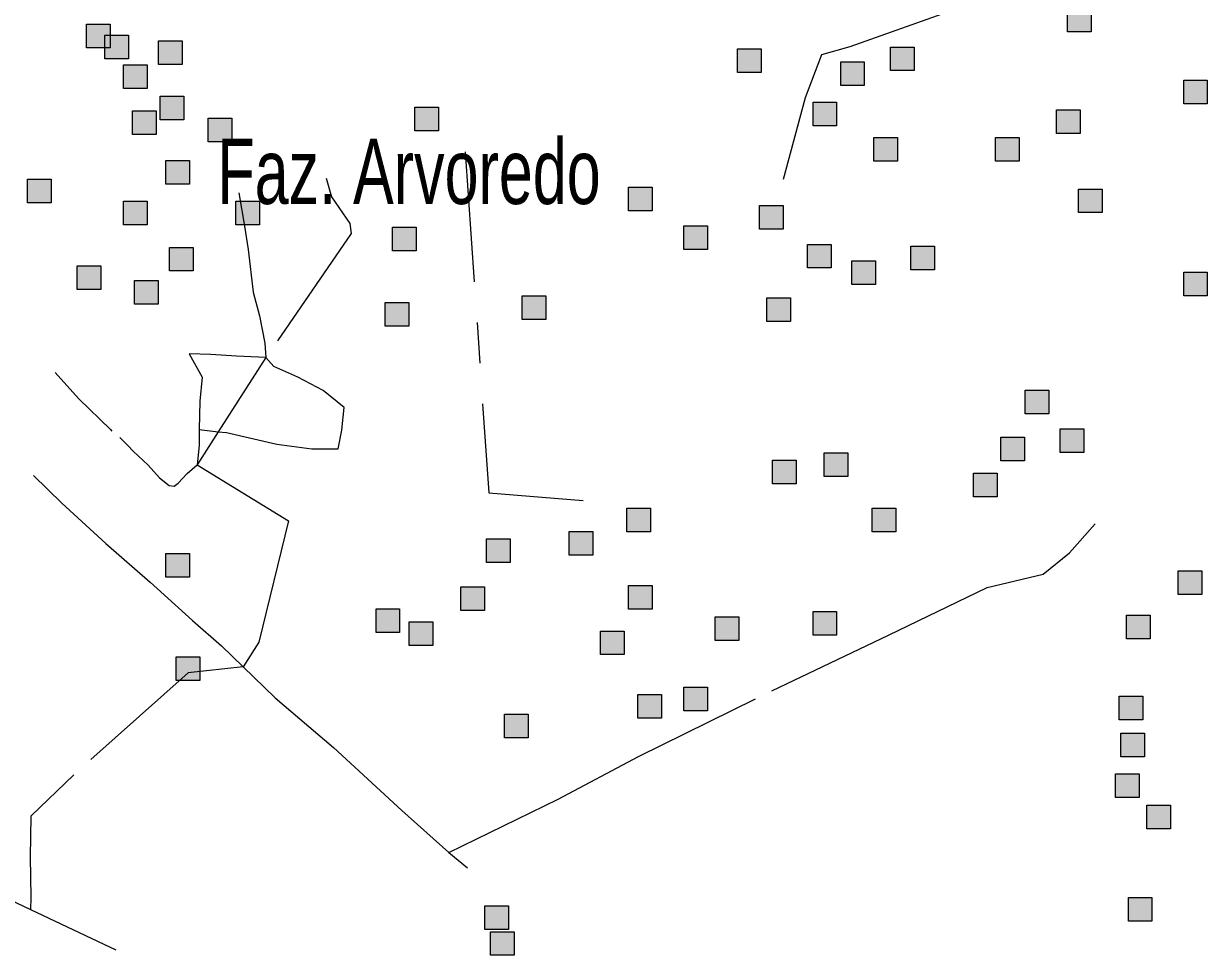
# Model space of a CAD drawing. Extents: x 445.4 to 500, y 8728.7 to 8784.
# Drawn here: x 479.671 to 482.575, y 8736.406 to 8738.693 of the extents above; entities that cross this region are included whole.
import ezdxf

# ---------------------------------------------------------------- set-up
doc = ezdxf.new("R2010")
doc.units = 0
doc.header["$LTSCALE"] = 0.064
doc.linetypes.add('DOT_DASHED', pattern=[7.7, 5, -1.2, 0.3, -1.2])
doc.layers.add('2', color=7, linetype='Continuous', lineweight=25)
doc.layers.add('22', color=7, linetype='DOT_DASHED', lineweight=13)
doc.layers.add('61', color=7, linetype='Continuous')

msp = doc.modelspace()

# ---------------------------------------------------------------- hatches: boundary and pattern name
at = {"layer": '2'}
for points in [[(482.2323, 8738.7309), (482.2903, 8738.7309), (482.2903, 8738.6729), (482.2323, 8738.6729)], [(479.825, 8738.6919), (479.883, 8738.6919), (479.883, 8738.6339), (479.825, 8738.6339)], [(479.8702, 8738.6647), (479.9282, 8738.6647), (479.9282, 8738.6067), (479.8702, 8738.6067)], [(480.0015, 8738.6511), (480.0595, 8738.6511), (480.0595, 8738.5931), (480.0015, 8738.5931)], [(481.4223, 8738.6313), (481.4803, 8738.6313), (481.4803, 8738.5733), (481.4223, 8738.5733)], [(481.7979, 8738.6358), (481.8559, 8738.6358), (481.8559, 8738.5778), (481.7979, 8738.5778)], [(479.9155, 8738.5923), (479.9735, 8738.5923), (479.9735, 8738.5343), (479.9155, 8738.5343)], [(481.6757, 8738.5996), (481.7337, 8738.5996), (481.7337, 8738.5416), (481.6757, 8738.5416)], [(482.5174, 8738.5543), (482.5754, 8738.5543), (482.5754, 8738.4963), (482.5174, 8738.4963)], [(480.006, 8738.5153), (480.064, 8738.5153), (480.064, 8738.4573), (480.006, 8738.4573)], [(481.6078, 8738.5), (481.6658, 8738.5), (481.6658, 8738.442), (481.6078, 8738.442)], [(479.9381, 8738.4791), (479.9961, 8738.4791), (479.9961, 8738.4211), (479.9381, 8738.4211)], [(480.6304, 8738.4882), (480.6884, 8738.4882), (480.6884, 8738.4302), (480.6304, 8738.4302)], [(482.2051, 8738.4819), (482.2631, 8738.4819), (482.2631, 8738.4239), (482.2051, 8738.4239)], [(480.1236, 8738.461), (480.1816, 8738.461), (480.1816, 8738.403), (480.1236, 8738.403)], [(481.7572, 8738.414), (481.8152, 8738.414), (481.8152, 8738.356), (481.7572, 8738.356)], [(482.0558, 8738.414), (482.1138, 8738.414), (482.1138, 8738.356), (482.0558, 8738.356)], [(480.0196, 8738.3569), (480.0776, 8738.3569), (480.0776, 8738.2989), (480.0196, 8738.2989)], [(479.6802, 8738.3116), (479.7382, 8738.3116), (479.7382, 8738.2536), (479.6802, 8738.2536)], [(481.1553, 8738.2917), (481.2133, 8738.2917), (481.2133, 8738.2337), (481.1553, 8738.2337)], [(482.2594, 8738.2872), (482.3174, 8738.2872), (482.3174, 8738.2292), (482.2594, 8738.2292)], [(479.9155, 8738.2573), (479.9735, 8738.2573), (479.9735, 8738.1993), (479.9155, 8738.1993)], [(480.1915, 8738.2573), (480.2495, 8738.2573), (480.2495, 8738.1993), (480.1915, 8738.1993)], [(481.4766, 8738.2464), (481.5346, 8738.2464), (481.5346, 8738.1884), (481.4766, 8738.1884)], [(480.5761, 8738.1939), (480.6341, 8738.1939), (480.6341, 8738.1359), (480.5761, 8738.1359)], [(481.2911, 8738.1966), (481.3491, 8738.1966), (481.3491, 8738.1386), (481.2911, 8738.1386)], [(481.5943, 8738.1514), (481.6523, 8738.1514), (481.6523, 8738.0934), (481.5943, 8738.0934)], [(481.8477, 8738.1468), (481.9057, 8738.1468), (481.9057, 8738.0888), (481.8477, 8738.0888)], [(480.0286, 8738.1441), (480.0866, 8738.1441), (480.0866, 8738.0861), (480.0286, 8738.0861)], [(479.8024, 8738.0988), (479.8604, 8738.0988), (479.8604, 8738.0408), (479.8024, 8738.0408)], [(481.7029, 8738.1106), (481.7609, 8738.1106), (481.7609, 8738.0526), (481.7029, 8738.0526)], [(479.9426, 8738.0626), (480.0006, 8738.0626), (480.0006, 8738.0046), (479.9426, 8738.0046)], [(482.5174, 8738.0834), (482.5754, 8738.0834), (482.5754, 8738.0254), (482.5174, 8738.0254)], [(480.558, 8738.0083), (480.616, 8738.0083), (480.616, 8737.9503), (480.558, 8737.9503)], [(480.8942, 8738.0253), (480.9522, 8738.0253), (480.9522, 8737.9673), (480.8942, 8737.9673)], [(481.4947, 8738.0201), (481.5527, 8738.0201), (481.5527, 8737.9621), (481.4947, 8737.9621)], [(482.1282, 8737.7937), (482.1862, 8737.7937), (482.1862, 8737.7357), (482.1282, 8737.7357)], [(482.2142, 8737.6986), (482.2722, 8737.6986), (482.2722, 8737.6406), (482.2142, 8737.6406)], [(482.0684, 8737.6783), (482.1264, 8737.6783), (482.1264, 8737.6203), (482.0684, 8737.6203)], [(481.635, 8737.6398), (481.693, 8737.6398), (481.693, 8737.5818), (481.635, 8737.5818)], [(481.5083, 8737.6216), (481.5663, 8737.6216), (481.5663, 8737.5636), (481.5083, 8737.5636)], [(482.0015, 8737.59), (482.0595, 8737.59), (482.0595, 8737.532), (482.0015, 8737.532)], [(481.1508, 8737.5039), (481.2088, 8737.5039), (481.2088, 8737.4459), (481.1508, 8737.4459)], [(481.7526, 8737.5039), (481.8106, 8737.5039), (481.8106, 8737.4459), (481.7526, 8737.4459)], [(480.8069, 8737.4287), (480.8649, 8737.4287), (480.8649, 8737.3707), (480.8069, 8737.3707)], [(481.0092, 8737.4468), (481.0672, 8737.4468), (481.0672, 8737.3888), (481.0092, 8737.3888)], [(480.0196, 8737.3925), (480.0776, 8737.3925), (480.0776, 8737.3345), (480.0196, 8737.3345)], [(482.5038, 8737.35), (482.5618, 8737.35), (482.5618, 8737.292), (482.5038, 8737.292)], [(480.7436, 8737.311), (480.8016, 8737.311), (480.8016, 8737.253), (480.7436, 8737.253)], [(481.1553, 8737.3138), (481.2133, 8737.3138), (481.2133, 8737.2558), (481.1553, 8737.2558)], [(480.5354, 8737.2567), (480.5934, 8737.2567), (480.5934, 8737.1987), (480.5354, 8737.1987)], [(481.6078, 8737.2504), (481.6658, 8737.2504), (481.6658, 8737.1924), (481.6078, 8737.1924)], [(480.6168, 8737.2247), (480.6748, 8737.2247), (480.6748, 8737.1667), (480.6168, 8737.1667)], [(481.368, 8737.2368), (481.426, 8737.2368), (481.426, 8737.1788), (481.368, 8737.1788)], [(482.3771, 8737.2413), (482.4351, 8737.2413), (482.4351, 8737.1833), (482.3771, 8737.1833)], [(481.0861, 8737.2024), (481.1441, 8737.2024), (481.1441, 8737.1444), (481.0861, 8737.1444)], [(480.0453, 8737.139), (480.1033, 8737.139), (480.1033, 8737.081), (480.0453, 8737.081)], [(481.178, 8737.0467), (481.236, 8737.0467), (481.236, 8736.9887), (481.178, 8736.9887)], [(481.2911, 8737.0648), (481.3491, 8737.0648), (481.3491, 8737.0068), (481.2911, 8737.0068)], [(482.359, 8737.0421), (482.417, 8737.0421), (482.417, 8736.9841), (482.359, 8736.9841)], [(480.8508, 8736.9986), (480.9088, 8736.9986), (480.9088, 8736.9406), (480.8508, 8736.9406)], [(482.3635, 8736.9516), (482.4215, 8736.9516), (482.4215, 8736.8936), (482.3635, 8736.8936)], [(482.3499, 8736.852), (482.4079, 8736.852), (482.4079, 8736.794), (482.3499, 8736.794)], [(482.4269, 8736.775), (482.4849, 8736.775), (482.4849, 8736.717), (482.4269, 8736.717)], [(482.3816, 8736.5486), (482.4396, 8736.5486), (482.4396, 8736.4906), (482.3816, 8736.4906)], [(480.8024, 8736.5278), (480.8604, 8736.5278), (480.8604, 8736.4698), (480.8024, 8736.4698)], [(480.816, 8736.4644), (480.874, 8736.4644), (480.874, 8736.4064), (480.816, 8736.4064)]]:
    msp.add_hatch(color=256, dxfattribs=at).paths.add_polyline_path(points)

# ---------------------------------------------------------------- linework, layer by layer
for points in [[(482.2323, 8738.7309), (482.2903, 8738.7309), (482.2903, 8738.6729), (482.2323, 8738.6729)], [(479.825, 8738.6919), (479.883, 8738.6919), (479.883, 8738.6339), (479.825, 8738.6339)], [(479.8702, 8738.6647), (479.9282, 8738.6647), (479.9282, 8738.6067), (479.8702, 8738.6067)], [(480.0015, 8738.6511), (480.0595, 8738.6511), (480.0595, 8738.5931), (480.0015, 8738.5931)], [(481.4223, 8738.6313), (481.4803, 8738.6313), (481.4803, 8738.5733), (481.4223, 8738.5733)], [(481.7979, 8738.6358), (481.8559, 8738.6358), (481.8559, 8738.5778), (481.7979, 8738.5778)], [(479.9155, 8738.5923), (479.9735, 8738.5923), (479.9735, 8738.5343), (479.9155, 8738.5343)], [(481.6757, 8738.5996), (481.7337, 8738.5996), (481.7337, 8738.5416), (481.6757, 8738.5416)], [(482.5174, 8738.5543), (482.5754, 8738.5543), (482.5754, 8738.4963), (482.5174, 8738.4963)], [(480.006, 8738.5153), (480.064, 8738.5153), (480.064, 8738.4573), (480.006, 8738.4573)], [(481.6078, 8738.5), (481.6658, 8738.5), (481.6658, 8738.442), (481.6078, 8738.442)], [(479.9381, 8738.4791), (479.9961, 8738.4791), (479.9961, 8738.4211), (479.9381, 8738.4211)], [(480.6304, 8738.4882), (480.6884, 8738.4882), (480.6884, 8738.4302), (480.6304, 8738.4302)], [(482.2051, 8738.4819), (482.2631, 8738.4819), (482.2631, 8738.4239), (482.2051, 8738.4239)], [(480.1236, 8738.461), (480.1816, 8738.461), (480.1816, 8738.403), (480.1236, 8738.403)], [(481.7572, 8738.414), (481.8152, 8738.414), (481.8152, 8738.356), (481.7572, 8738.356)], [(482.0558, 8738.414), (482.1138, 8738.414), (482.1138, 8738.356), (482.0558, 8738.356)], [(480.0196, 8738.3569), (480.0776, 8738.3569), (480.0776, 8738.2989), (480.0196, 8738.2989)], [(479.6802, 8738.3116), (479.7382, 8738.3116), (479.7382, 8738.2536), (479.6802, 8738.2536)], [(481.1553, 8738.2917), (481.2133, 8738.2917), (481.2133, 8738.2337), (481.1553, 8738.2337)], [(482.2594, 8738.2872), (482.3174, 8738.2872), (482.3174, 8738.2292), (482.2594, 8738.2292)], [(479.9155, 8738.2573), (479.9735, 8738.2573), (479.9735, 8738.1993), (479.9155, 8738.1993)], [(480.1915, 8738.2573), (480.2495, 8738.2573), (480.2495, 8738.1993), (480.1915, 8738.1993)], [(481.4766, 8738.2464), (481.5346, 8738.2464), (481.5346, 8738.1884), (481.4766, 8738.1884)], [(480.5761, 8738.1939), (480.6341, 8738.1939), (480.6341, 8738.1359), (480.5761, 8738.1359)], [(481.2911, 8738.1966), (481.3491, 8738.1966), (481.3491, 8738.1386), (481.2911, 8738.1386)], [(481.5943, 8738.1514), (481.6523, 8738.1514), (481.6523, 8738.0934), (481.5943, 8738.0934)], [(481.8477, 8738.1468), (481.9057, 8738.1468), (481.9057, 8738.0888), (481.8477, 8738.0888)], [(480.0286, 8738.1441), (480.0866, 8738.1441), (480.0866, 8738.0861), (480.0286, 8738.0861)], [(479.8024, 8738.0988), (479.8604, 8738.0988), (479.8604, 8738.0408), (479.8024, 8738.0408)], [(481.7029, 8738.1106), (481.7609, 8738.1106), (481.7609, 8738.0526), (481.7029, 8738.0526)], [(479.9426, 8738.0626), (480.0006, 8738.0626), (480.0006, 8738.0046), (479.9426, 8738.0046)], [(482.5174, 8738.0834), (482.5754, 8738.0834), (482.5754, 8738.0254), (482.5174, 8738.0254)], [(480.558, 8738.0083), (480.616, 8738.0083), (480.616, 8737.9503), (480.558, 8737.9503)], [(480.8942, 8738.0253), (480.9522, 8738.0253), (480.9522, 8737.9673), (480.8942, 8737.9673)], [(481.4947, 8738.0201), (481.5527, 8738.0201), (481.5527, 8737.9621), (481.4947, 8737.9621)], [(482.1282, 8737.7937), (482.1862, 8737.7937), (482.1862, 8737.7357), (482.1282, 8737.7357)], [(482.2142, 8737.6986), (482.2722, 8737.6986), (482.2722, 8737.6406), (482.2142, 8737.6406)], [(482.0684, 8737.6783), (482.1264, 8737.6783), (482.1264, 8737.6203), (482.0684, 8737.6203)], [(481.635, 8737.6398), (481.693, 8737.6398), (481.693, 8737.5818), (481.635, 8737.5818)], [(481.5083, 8737.6216), (481.5663, 8737.6216), (481.5663, 8737.5636), (481.5083, 8737.5636)], [(482.0015, 8737.59), (482.0595, 8737.59), (482.0595, 8737.532), (482.0015, 8737.532)], [(481.1508, 8737.5039), (481.2088, 8737.5039), (481.2088, 8737.4459), (481.1508, 8737.4459)], [(481.7526, 8737.5039), (481.8106, 8737.5039), (481.8106, 8737.4459), (481.7526, 8737.4459)], [(480.8069, 8737.4287), (480.8649, 8737.4287), (480.8649, 8737.3707), (480.8069, 8737.3707)], [(481.0092, 8737.4468), (481.0672, 8737.4468), (481.0672, 8737.3888), (481.0092, 8737.3888)], [(480.0196, 8737.3925), (480.0776, 8737.3925), (480.0776, 8737.3345), (480.0196, 8737.3345)], [(482.5038, 8737.35), (482.5618, 8737.35), (482.5618, 8737.292), (482.5038, 8737.292)], [(480.7436, 8737.311), (480.8016, 8737.311), (480.8016, 8737.253), (480.7436, 8737.253)], [(481.1553, 8737.3138), (481.2133, 8737.3138), (481.2133, 8737.2558), (481.1553, 8737.2558)], [(480.5354, 8737.2567), (480.5934, 8737.2567), (480.5934, 8737.1987), (480.5354, 8737.1987)], [(481.6078, 8737.2504), (481.6658, 8737.2504), (481.6658, 8737.1924), (481.6078, 8737.1924)], [(480.6168, 8737.2247), (480.6748, 8737.2247), (480.6748, 8737.1667), (480.6168, 8737.1667)], [(481.368, 8737.2368), (481.426, 8737.2368), (481.426, 8737.1788), (481.368, 8737.1788)], [(482.3771, 8737.2413), (482.4351, 8737.2413), (482.4351, 8737.1833), (482.3771, 8737.1833)], [(481.0861, 8737.2024), (481.1441, 8737.2024), (481.1441, 8737.1444), (481.0861, 8737.1444)], [(480.0453, 8737.139), (480.1033, 8737.139), (480.1033, 8737.081), (480.0453, 8737.081)], [(481.178, 8737.0467), (481.236, 8737.0467), (481.236, 8736.9887), (481.178, 8736.9887)], [(481.2911, 8737.0648), (481.3491, 8737.0648), (481.3491, 8737.0068), (481.2911, 8737.0068)], [(482.359, 8737.0421), (482.417, 8737.0421), (482.417, 8736.9841), (482.359, 8736.9841)], [(480.8508, 8736.9986), (480.9088, 8736.9986), (480.9088, 8736.9406), (480.8508, 8736.9406)], [(482.3635, 8736.9516), (482.4215, 8736.9516), (482.4215, 8736.8936), (482.3635, 8736.8936)], [(482.3499, 8736.852), (482.4079, 8736.852), (482.4079, 8736.794), (482.3499, 8736.794)], [(482.4269, 8736.775), (482.4849, 8736.775), (482.4849, 8736.717), (482.4269, 8736.717)], [(482.3816, 8736.5486), (482.4396, 8736.5486), (482.4396, 8736.4906), (482.3816, 8736.4906)], [(480.8024, 8736.5278), (480.8604, 8736.5278), (480.8604, 8736.4698), (480.8024, 8736.4698)], [(480.816, 8736.4644), (480.874, 8736.4644), (480.874, 8736.4064), (480.816, 8736.4064)]]:
    msp.add_lwpolyline(points, close=True, dxfattribs=at)
at = {"layer": '22'}
for p, q in [((480.2654, 8737.8739), (480.148, 8737.6916)), ((480.148, 8737.6916), (480.0962, 8737.6106)), ((480.1017, 8737.6968), (480.148, 8737.6916)), ((480.7144, 8736.6585), (480.7599, 8736.6211)), ((479.6872, 8736.5191), (479.8971, 8736.4199))]:
    msp.add_line(p, q, dxfattribs=at)
for points in [[(482.3876, 8738.7828), (482.1678, 8738.7858), (482.0879, 8738.7708), (481.9381, 8738.7209), (481.6984, 8738.6361), (481.6285, 8738.6162), (481.5885, 8738.5114), (481.5347, 8738.3108)], [(480.7544, 8738.3784), (480.8121, 8737.5415), (481.0439, 8737.5227)], [(480.4132, 8738.3136), (480.426, 8738.2677), (480.4713, 8738.2028), (480.4748, 8738.1781), (480.2654, 8737.8739)], [(480.1989, 8738.2778), (480.2128, 8738.1957), (480.2214, 8738.139), (480.2338, 8738.0341), (480.2492, 8737.9757), (480.2625, 8737.9093), (480.2654, 8737.8739)], [(480.2654, 8737.8739), (480.1932, 8737.8769), (480.1297, 8737.8813), (480.0765, 8737.8824), (480.1091, 8737.8252), (480.1032, 8737.7662), (480.1017, 8737.6968)], [(480.148, 8737.6916), (480.1681, 8737.6894), (480.292, 8737.6614), (480.3775, 8737.6496), (480.4424, 8737.6496), (480.4513, 8737.6953), (480.4572, 8737.7514), (480.4056, 8737.7927), (480.3436, 8737.8252), (480.2846, 8737.8518), (480.2654, 8737.8739)], [(479.7479, 8737.837), (479.8064, 8737.7723), (479.8835, 8737.6969), (479.887, 8737.6932)], [(480.1017, 8737.6968), (480.1017, 8737.6584), (480.0962, 8737.6106)], [(479.9064, 8737.6775), (479.9267, 8737.6581), (479.9395, 8737.6437), (479.9761, 8737.6095), (480.0042, 8737.5785), (480.028, 8737.5596), (480.0398, 8737.5581), (480.0501, 8737.5655), (480.0722, 8737.5891), (480.0962, 8737.6106)], [(480.0962, 8737.6106), (480.3209, 8737.4725), (480.2475, 8737.1747), (480.2093, 8737.1145)], [(479.6946, 8737.5839), (479.7641, 8737.5165), (479.8725, 8737.4173), (479.9809, 8737.3227), (480.0847, 8737.2281), (480.1562, 8737.1658), (480.2093, 8737.1145)], [(480.7144, 8736.6585), (480.982, 8736.7895), (481.1798, 8736.8943), (481.5067, 8737.0555), (481.7933, 8737.1926), (482.0354, 8737.3095), (482.1727, 8737.3417), (482.2372, 8737.3941), (482.3005, 8737.4656)], [(480.2093, 8737.1145), (480.0744, 8737.0998), (479.7935, 8736.8495)], [(480.2093, 8737.1145), (480.2877, 8737.0388), (480.4307, 8736.9165), (480.5991, 8736.7619), (480.7144, 8736.6585)], [(479.7935, 8736.8495), (479.6882, 8736.7483), (479.6867, 8736.6485), (479.6882, 8736.5484), (479.6871, 8736.5191)], [(479.4231, 8736.6439), (479.6858, 8736.5197), (479.6871, 8736.5191)]]:
    msp.add_lwpolyline(points, dxfattribs=at)

# ---------------------------------------------------------------- texts
at = {"layer": '61', "width": 0.7}
msp.add_text('Faz. Arvoredo', height=0.16, dxfattribs=at).set_placement((480.1461, 8738.2505))

doc.saveas('drawing.dxf')
